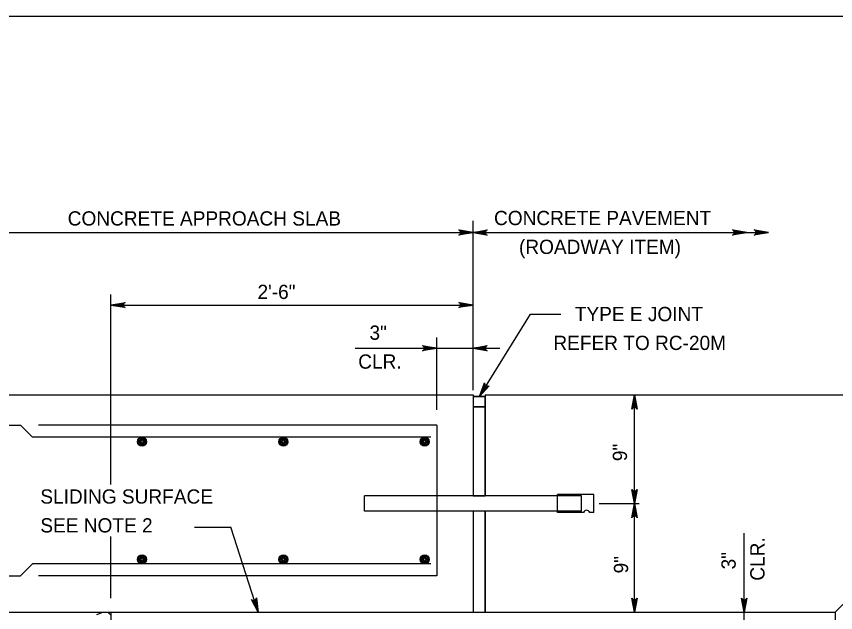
# Model space of a CAD drawing. Extents: x 636530 to 644067, y 294168 to 299122.
# Drawn here: x 643723.8 to 643896.2, y 296404 to 296529.5 of the extents above; entities that cross this region are included whole.
import ezdxf

# ---------------------------------------------------------------- set-up
doc = ezdxf.new("R2010")
doc.units = 0
doc.layers.add('1', color=7, linetype='Continuous')

msp = doc.modelspace()

# ---------------------------------------------------------------- linework, layer by layer
at = {"layer": '1'}
for p, q in [((644037.78, 296529.48), (643251.78, 296529.48)), ((643819.92, 296450.81), (643819.92, 296486.46)), ((643714.96, 296483.98), (643819.92, 296483.98)), ((643819.92, 296483.98), (643882.09, 296483.98)), ((643743.72, 296430.99), (643743.72, 296470.96)), ((643743.72, 296468.74), (643819.92, 296468.74)), ((643821.25, 296449.5), (643832.05, 296466.84)), ((643832.05, 296466.84), (643838.37, 296466.84)), ((643812.3, 296446.67), (643812.3, 296461.92)), ((643795.09, 296459.63), (643825.58, 296459.63)), ((643677.58, 296449.82), (643819.92, 296449.82)), ((643819.92, 296449.82), (643819.92, 296428.77)), ((643822.46, 296449.82), (643971.41, 296449.82)), ((643822.46, 296449.82), (643822.46, 296428.55)), ((643853.91, 296404.1), (643853.91, 296449.82)), ((643819.92, 296449.5), (643822.46, 296449.5)), ((643819.92, 296447.28), (643822.46, 296447.28)), ((643677.58, 296443.47), (643724.67, 296443.47)), ((643727.21, 296440.93), (643724.67, 296443.47)), ((643812.3, 296443.47), (643728.48, 296443.47)), ((643812.3, 296443.47), (643812.3, 296411.72)), ((643811.03, 296440.93), (643727.21, 296440.93)), ((643797.06, 296425.37), (643797.06, 296428.55)), ((643842.78, 296428.55), (643797.06, 296428.55)), ((643845.32, 296428.85), (643837.7, 296428.85)), ((643837.7, 296428.55), (643837.7, 296428.85)), ((643837.7, 296425.37), (643837.7, 296428.55)), ((643842.78, 296425.37), (643842.78, 296428.55)), ((643845.32, 296425.06), (643845.32, 296428.85)), ((643846.45, 296426.96), (643854.89, 296426.96)), ((643842.78, 296425.37), (643797.06, 296425.37)), ((643819.92, 296425.37), (643819.92, 296404.1)), ((643822.46, 296425.37), (643822.46, 296404.1)), ((643837.7, 296425.06), (643837.7, 296425.37)), ((643843.18, 296425.06), (643837.7, 296425.06)), ((643845.32, 296425.06), (643844.47, 296425.06)), ((643896.12, 296404.1), (643916.44, 296424.42)), ((643761.28, 296422), (643768.99, 296422)), ((643774.72, 296404.1), (643768.99, 296422)), ((643876.98, 296390.06), (643876.98, 296420.74)), ((643743.72, 296407.08), (643743.72, 296420.02)), ((643727.21, 296414.26), (643724.67, 296411.72)), ((643811.03, 296414.26), (643727.21, 296414.26)), ((643677.58, 296411.72), (643724.67, 296411.72)), ((643812.3, 296411.72), (643728.48, 296411.72)), ((643677.58, 296404.1), (643819.92, 296404.1)), ((643743.72, 296404.1), (643896.12, 296404.1)), ((643743.72, 296404.1), (643743.72, 296373.62)), ((643896.12, 296404.1), (643896.12, 296373.62))]:
    msp.add_line(p, q, dxfattribs=at)
for points in [[(643819.92, 296483.98), (643816.94, 296483.42), (643817.05, 296483.5), (643817.17, 296483.58), (643817.23, 296483.68), (643817.28, 296483.78), (643817.3, 296483.88), (643817.32, 296483.98), (643817.3, 296484.08), (643817.28, 296484.18), (643817.23, 296484.28), (643817.17, 296484.38), (643817.05, 296484.46), (643816.94, 296484.54), (643819.92, 296483.98), (643817.05, 296484.46), (643817.17, 296484.38), (643819.92, 296483.98), (643817.23, 296484.28), (643817.28, 296484.18), (643819.92, 296483.98), (643817.3, 296484.08), (643817.32, 296483.98), (643819.92, 296483.98), (643817.3, 296483.88), (643817.28, 296483.78), (643819.92, 296483.98), (643817.23, 296483.68), (643817.17, 296483.58), (643819.92, 296483.98), (643817.05, 296483.5)], [(643819.92, 296483.98), (643822.9, 296484.54), (643822.79, 296484.46), (643822.67, 296484.38), (643822.61, 296484.28), (643822.55, 296484.18), (643822.54, 296484.08), (643822.52, 296483.98), (643822.54, 296483.88), (643822.55, 296483.78), (643822.61, 296483.68), (643822.67, 296483.58), (643822.79, 296483.5), (643822.9, 296483.42), (643819.92, 296483.98), (643822.79, 296483.5), (643822.67, 296483.58), (643819.92, 296483.98), (643822.61, 296483.68), (643822.55, 296483.78), (643819.92, 296483.98), (643822.54, 296483.88), (643822.52, 296483.98), (643819.92, 296483.98), (643822.54, 296484.08), (643822.55, 296484.18), (643819.92, 296483.98), (643822.61, 296484.28), (643822.67, 296484.38), (643819.92, 296483.98), (643822.79, 296484.46)], [(643877.52, 296483.98), (643874.54, 296483.42), (643874.65, 296483.5), (643874.77, 296483.58), (643874.83, 296483.68), (643874.88, 296483.78), (643874.9, 296483.88), (643874.92, 296483.98), (643874.9, 296484.08), (643874.88, 296484.18), (643874.83, 296484.28), (643874.77, 296484.38), (643874.65, 296484.46), (643874.54, 296484.54), (643877.52, 296483.98), (643874.65, 296484.46), (643874.77, 296484.38), (643877.52, 296483.98), (643874.83, 296484.28), (643874.88, 296484.18), (643877.52, 296483.98), (643874.9, 296484.08), (643874.92, 296483.98), (643877.52, 296483.98), (643874.9, 296483.88), (643874.88, 296483.78), (643877.52, 296483.98), (643874.83, 296483.68), (643874.77, 296483.58), (643877.52, 296483.98), (643874.65, 296483.5)], [(643882.09, 296483.98), (643879.11, 296483.42), (643879.22, 296483.5), (643879.34, 296483.58), (643879.4, 296483.68), (643879.46, 296483.78), (643879.47, 296483.88), (643879.49, 296483.98), (643879.47, 296484.08), (643879.46, 296484.18), (643879.4, 296484.28), (643879.34, 296484.38), (643879.22, 296484.46), (643879.11, 296484.54), (643882.09, 296483.98), (643879.22, 296484.46), (643879.34, 296484.38), (643882.09, 296483.98), (643879.4, 296484.28), (643879.46, 296484.18), (643882.09, 296483.98), (643879.47, 296484.08), (643879.49, 296483.98), (643882.09, 296483.98), (643879.47, 296483.88), (643879.46, 296483.78), (643882.09, 296483.98), (643879.4, 296483.68), (643879.34, 296483.58), (643882.09, 296483.98), (643879.22, 296483.5)], [(643743.72, 296468.74), (643746.7, 296469.3), (643746.59, 296469.22), (643746.47, 296469.14), (643746.41, 296469.04), (643746.35, 296468.94), (643746.34, 296468.84), (643746.32, 296468.74), (643746.34, 296468.64), (643746.35, 296468.54), (643746.41, 296468.44), (643746.47, 296468.34), (643746.59, 296468.26), (643746.7, 296468.18), (643743.72, 296468.74), (643746.59, 296468.26), (643746.47, 296468.34), (643743.72, 296468.74), (643746.41, 296468.44), (643746.35, 296468.54), (643743.72, 296468.74), (643746.34, 296468.64), (643746.32, 296468.74), (643743.72, 296468.74), (643746.34, 296468.84), (643746.35, 296468.94), (643743.72, 296468.74), (643746.41, 296469.04), (643746.47, 296469.14), (643743.72, 296468.74), (643746.59, 296469.22)], [(643819.92, 296468.74), (643816.94, 296468.18), (643817.05, 296468.26), (643817.17, 296468.34), (643817.23, 296468.44), (643817.28, 296468.54), (643817.3, 296468.64), (643817.32, 296468.74), (643817.3, 296468.84), (643817.28, 296468.94), (643817.23, 296469.04), (643817.17, 296469.14), (643817.05, 296469.22), (643816.94, 296469.3), (643819.92, 296468.74), (643817.05, 296469.22), (643817.17, 296469.14), (643819.92, 296468.74), (643817.23, 296469.04), (643817.28, 296468.94), (643819.92, 296468.74), (643817.3, 296468.84), (643817.32, 296468.74), (643819.92, 296468.74), (643817.3, 296468.64), (643817.28, 296468.54), (643819.92, 296468.74), (643817.23, 296468.44), (643817.17, 296468.34), (643819.92, 296468.74), (643817.05, 296468.26)], [(643812.3, 296459.63), (643809.32, 296459.07), (643809.43, 296459.15), (643809.55, 296459.23), (643809.61, 296459.33), (643809.66, 296459.43), (643809.68, 296459.53), (643809.7, 296459.63), (643809.68, 296459.73), (643809.66, 296459.83), (643809.61, 296459.93), (643809.55, 296460.03), (643809.43, 296460.11), (643809.32, 296460.19), (643812.3, 296459.63), (643809.43, 296460.11), (643809.55, 296460.03), (643812.3, 296459.63), (643809.61, 296459.93), (643809.66, 296459.83), (643812.3, 296459.63), (643809.68, 296459.73), (643809.7, 296459.63), (643812.3, 296459.63), (643809.68, 296459.53), (643809.66, 296459.43), (643812.3, 296459.63), (643809.61, 296459.33), (643809.55, 296459.23), (643812.3, 296459.63), (643809.43, 296459.15)], [(643819.92, 296459.63), (643822.9, 296460.19), (643822.79, 296460.11), (643822.67, 296460.03), (643822.61, 296459.93), (643822.55, 296459.83), (643822.54, 296459.73), (643822.52, 296459.63), (643822.54, 296459.53), (643822.55, 296459.43), (643822.61, 296459.33), (643822.67, 296459.23), (643822.79, 296459.15), (643822.9, 296459.07), (643819.92, 296459.63), (643822.79, 296459.15), (643822.67, 296459.23), (643819.92, 296459.63), (643822.61, 296459.33), (643822.55, 296459.43), (643819.92, 296459.63), (643822.54, 296459.53), (643822.52, 296459.63), (643819.92, 296459.63), (643822.54, 296459.73), (643822.55, 296459.83), (643819.92, 296459.63), (643822.61, 296459.93), (643822.67, 296460.03), (643819.92, 296459.63), (643822.79, 296460.11)], [(643821.25, 296449.5), (643822.35, 296452.33), (643822.36, 296452.05), (643822.47, 296451.84), (643822.62, 296451.71), (643822.81, 296451.63), (643823.04, 296451.63), (643823.3, 296451.74), (643821.25, 296449.5), (643823.04, 296451.63), (643822.81, 296451.63), (643821.25, 296449.5), (643822.62, 296451.71), (643822.47, 296451.84), (643821.25, 296449.5), (643822.36, 296452.05)], [(643853.91, 296449.82), (643854.47, 296446.84), (643854.31, 296447.06), (643854.11, 296447.18), (643853.91, 296447.22), (643853.71, 296447.18), (643853.51, 296447.06), (643853.35, 296446.84), (643853.91, 296449.82), (643853.51, 296447.06), (643853.71, 296447.18), (643853.91, 296449.82), (643853.91, 296447.22), (643854.11, 296447.18), (643853.91, 296449.82), (643854.31, 296447.06)], [(643853.91, 296426.96), (643853.35, 296429.94), (643853.51, 296429.71), (643853.71, 296429.59), (643853.91, 296429.56), (643854.11, 296429.59), (643854.31, 296429.71), (643854.47, 296429.94), (643853.91, 296426.96), (643854.31, 296429.71), (643854.11, 296429.59), (643853.91, 296426.96), (643853.91, 296429.56), (643853.71, 296429.59), (643853.91, 296426.96), (643853.51, 296429.71)], [(643853.91, 296426.96), (643854.47, 296423.98), (643854.31, 296424.2), (643854.11, 296424.32), (643853.91, 296424.36), (643853.71, 296424.32), (643853.51, 296424.2), (643853.35, 296423.98), (643853.91, 296426.96), (643853.51, 296424.2), (643853.71, 296424.32), (643853.91, 296426.96), (643853.91, 296424.36), (643854.11, 296424.32), (643853.91, 296426.96), (643854.31, 296424.2)], [(643774.72, 296404.1), (643773.28, 296406.77), (643773.39, 296406.68), (643773.5, 296406.6), (643773.61, 296406.57), (643773.73, 296406.55), (643773.83, 296406.56), (643773.93, 296406.57), (643774.02, 296406.62), (643774.11, 296406.67), (643774.18, 296406.75), (643774.26, 296406.84), (643774.3, 296406.98), (643774.34, 296407.11), (643774.72, 296404.1), (643774.3, 296406.98), (643774.26, 296406.84), (643774.72, 296404.1), (643774.18, 296406.75), (643774.11, 296406.67), (643774.72, 296404.1), (643774.02, 296406.62), (643773.93, 296406.57), (643774.72, 296404.1), (643773.83, 296406.56), (643773.73, 296406.55), (643774.72, 296404.1), (643773.61, 296406.57), (643773.5, 296406.6), (643774.72, 296404.1), (643773.39, 296406.68)], [(643853.91, 296404.1), (643853.35, 296407.08), (643853.51, 296406.85), (643853.71, 296406.73), (643853.91, 296406.7), (643854.11, 296406.73), (643854.31, 296406.85), (643854.47, 296407.08), (643853.91, 296404.1), (643854.31, 296406.85), (643854.11, 296406.73), (643853.91, 296404.1), (643853.91, 296406.7), (643853.71, 296406.73), (643853.91, 296404.1), (643853.51, 296406.85)], [(643876.98, 296404.1), (643876.42, 296407.08), (643876.5, 296406.97), (643876.58, 296406.85), (643876.68, 296406.79), (643876.78, 296406.73), (643876.88, 296406.71), (643876.98, 296406.7), (643877.08, 296406.71), (643877.18, 296406.73), (643877.28, 296406.79), (643877.38, 296406.85), (643877.46, 296406.97), (643877.53, 296407.08), (643876.98, 296404.1), (643877.46, 296406.97), (643877.38, 296406.85), (643876.98, 296404.1), (643877.28, 296406.79), (643877.18, 296406.73), (643876.98, 296404.1), (643877.08, 296406.71), (643876.98, 296406.7), (643876.98, 296404.1), (643876.88, 296406.71), (643876.78, 296406.73), (643876.98, 296404.1), (643876.68, 296406.79), (643876.58, 296406.85), (643876.98, 296404.1), (643876.5, 296406.97)], [(643740.76, 296403.6), (643742.02, 296404.1)], [(643742.02, 296404.1), (643743.17, 296404), (643743.72, 296403.48)]]:
    msp.add_lwpolyline(points, dxfattribs=at)
for points in [[(643819.92, 296447.28), (643822.46, 296447.28), (643822.46, 296449.5), (643819.92, 296449.5)], [(643819.92, 296428.55), (643822.46, 296428.55), (643822.46, 296447.28), (643819.92, 296447.28)], [(643819.92, 296404.1), (643822.46, 296404.1), (643822.46, 296425.37), (643819.92, 296425.37)]]:
    msp.add_lwpolyline(points, close=True, dxfattribs=at)
for centre, radius in [((643750.27, 296439.98), 0.952), ((643750.27, 296439.98), 0.714), ((643750.27, 296439.98), 0.476), ((643750.27, 296439.98), 0.238), ((643780.03, 296439.98), 0.952), ((643780.03, 296439.98), 0.714), ((643780.03, 296439.98), 0.476), ((643780.03, 296439.98), 0.238), ((643809.76, 296439.98), 0.952), ((643809.76, 296439.98), 0.714), ((643809.76, 296439.98), 0.476), ((643809.76, 296439.98), 0.238), ((643750.27, 296415.21), 0.952), ((643750.27, 296415.21), 0.714), ((643750.27, 296415.21), 0.476), ((643750.27, 296415.21), 0.238), ((643780.03, 296415.21), 0.952), ((643780.03, 296415.21), 0.714), ((643780.03, 296415.21), 0.476), ((643780.03, 296415.21), 0.238), ((643809.76, 296415.21), 0.952), ((643809.76, 296415.21), 0.714), ((643809.76, 296415.21), 0.476), ((643809.76, 296415.21), 0.238)]:
    msp.add_circle(centre, radius, dxfattribs=at)
msp.add_arc((643843.83, 296424.85), 0.682, 18.6629, 161.3371, dxfattribs=at)

# ---------------------------------------------------------------- texts
for s, p in [('CONCRETE APPROACH SLAB', (643734.63, 296485.46)), ('CONCRETE PAVEMENT', (643824.34, 296485.55)), ('(ROADWAY ITEM)', (643829.59, 296479.48)), ('2\'-6"', (643774.57, 296470)), ('TYPE E JOINT', (643841.34, 296465.34)), ('REFER TO RC-20M', (643836.83, 296459.27)), ('SLIDING SURFACE', (643728.87, 296426.94)), ('SEE NOTE 2', (643728.87, 296420.87))]:
    msp.add_text(s, height=3, dxfattribs=at).set_placement(p)
for s, rotation, p in [('3"', 360, (643798.13, 296461.42)), ('CLR.', 360, (643795.76, 296455.34)), ('9"', 90, (643852.33, 296435.88)), ('CLR.', 90, (643881.26, 296410.72)), ('9"', 90, (643852.56, 296412.25)), ('3"', 90, (643875.19, 296413.1))]:
    msp.add_text(s, height=3, rotation=rotation, dxfattribs=at).set_placement(p)

doc.saveas('drawing.dxf')
